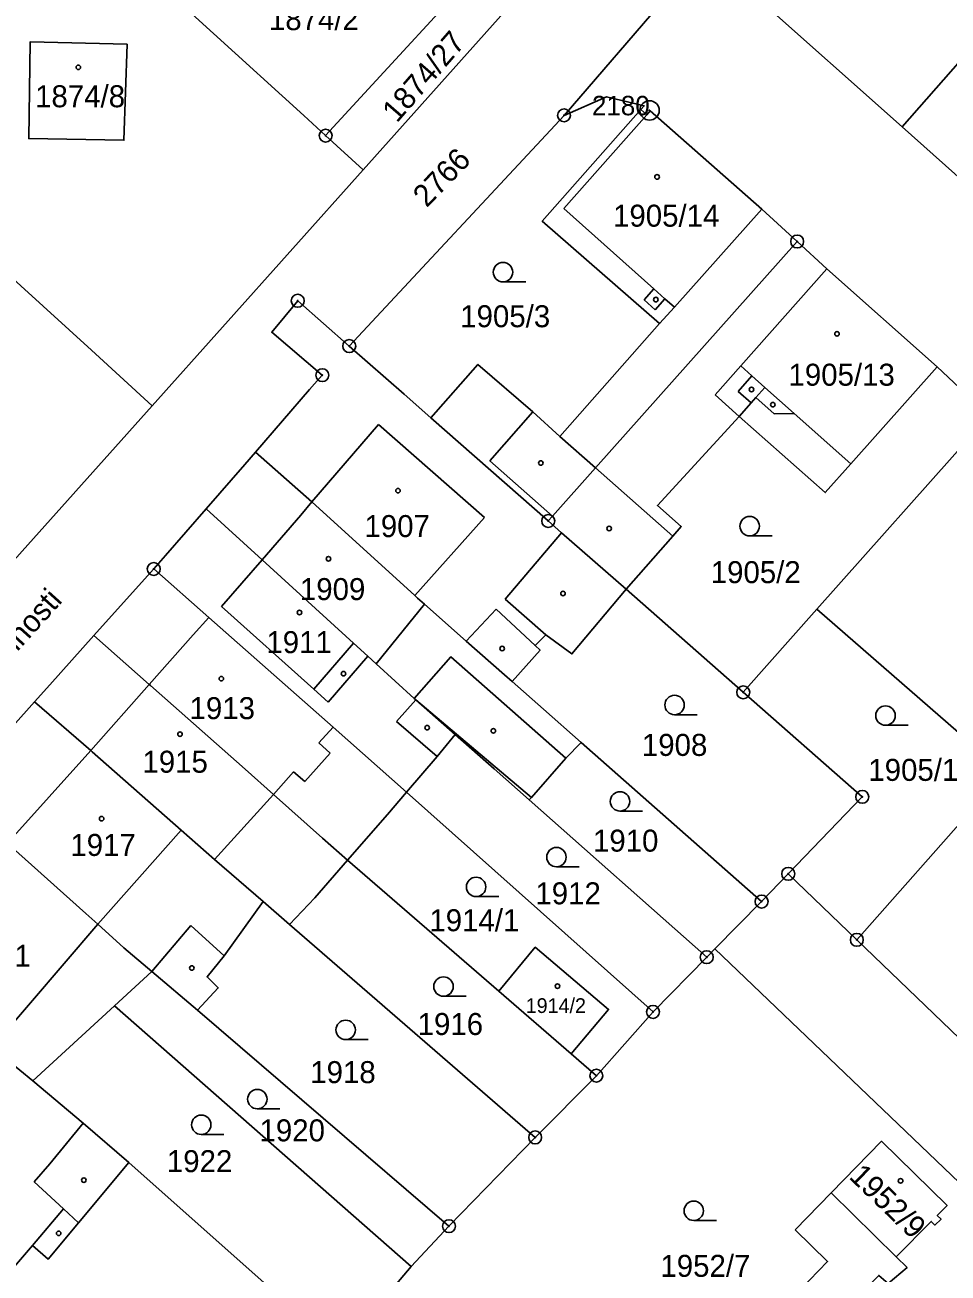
# Model space of a CAD drawing. Extents: x -644096 to -634268, y -1141430 to -1133463.
# Drawn here: x -638098.4 to -638027.1, y -1138992.8 to -1138896.4 of the extents above; entities that cross this region are included whole.
import ezdxf

# ---------------------------------------------------------------- set-up
doc = ezdxf.new("R2010")
doc.units = 0
for name, color, linetype in [('_CIVIL_CONSTRUCTION', 7, 'Continuous'), ('M_Svah_Nasyp', 7, 'Continuous'), ('M_Svah_Zarez', 7, 'Continuous'), ('svrsek_osa_sjezdy', 7, 'Continuous'), ('svrsek_osa_terminal_VRT', 7, 'Continuous'), ('svrsek_osa_VRT', 7, 'Continuous'), ('svrsek_popisy_VRT', 7, 'Continuous'), ('terminal_VRT', 7, 'Continuous')]:
    doc.layers.add(name, color=color, linetype=linetype)

msp = doc.modelspace()

# ---------------------------------------------------------------- linework, layer by layer
at = {"layer": '_CIVIL_CONSTRUCTION'}
for centre, radius in [((-638056.77, -1138903.35), 0.5), ((-638050.16, -1138902.97), 0.75), ((-638050.16, -1138902.97), 0.03), ((-638056.77, -1138903.35), 0.0303), ((-638075.19, -1138904.92), 0.5), ((-638075.19, -1138904.92), 0.0303), ((-638038.75, -1138913.1), 0.5), ((-638038.75, -1138913.1), 0.0303), ((-638077.35, -1138917.68), 0.5), ((-638077.35, -1138917.68), 0.0303), ((-638073.37, -1138921.18), 0.5), ((-638073.37, -1138921.18), 0.0303), ((-638075.45, -1138923.43), 0.5), ((-638075.45, -1138923.43), 0.0303), ((-638057.99, -1138934.7), 0.5), ((-638057.99, -1138934.7), 0.0303), ((-638088.48, -1138938.41), 0.5), ((-638088.48, -1138938.41), 0.0303), ((-638042.92, -1138947.94), 0.5), ((-638042.92, -1138947.94), 0.0303), ((-638033.72, -1138956.02), 0.5), ((-638033.72, -1138956.02), 0.0303), ((-638039.44, -1138961.97), 0.5), ((-638039.44, -1138961.97), 0.0303), ((-638041.5, -1138964.11), 0.5), ((-638041.5, -1138964.11), 0.0303), ((-638034.14, -1138967.07), 0.5), ((-638034.14, -1138967.07), 0.0303), ((-638045.74, -1138968.41), 0.5), ((-638045.74, -1138968.41), 0.0303), ((-638049.89, -1138972.64), 0.5), ((-638049.89, -1138972.64), 0.0303), ((-638054.27, -1138977.57), 0.5), ((-638054.27, -1138977.57), 0.0303), ((-638059, -1138982.34), 0.5), ((-638059, -1138982.34), 0.0303), ((-638065.66, -1138989.2), 0.5), ((-638065.66, -1138989.2), 0.0303)]:
    msp.add_circle(centre, radius, dxfattribs=at)
at = {"layer": 'M_Svah_Nasyp'}
for p, q in [((-638056.78, -1138910.55), (-638050.37, -1138903.3)), ((-638049.82, -1138916.76), (-638056.78, -1138910.55)), ((-638041.49, -1138910.61), (-638048.24, -1138918.17)), ((-638043.11, -1138922.72), (-638036.45, -1138915.2)), ((-638050.58, -1138917.61), (-638049.82, -1138916.76)), ((-638049.82, -1138916.76), (-638048.97, -1138917.52)), ((-638049.72, -1138918.37), (-638050.58, -1138917.61)), ((-638048.97, -1138917.52), (-638049.72, -1138918.37)), ((-638049.38, -1138919.45), (-638048.24, -1138918.17)), ((-638048.24, -1138918.17), (-638048.97, -1138917.52)), ((-638045.09, -1138924.96), (-638043.11, -1138922.72)), ((-638043.11, -1138922.72), (-638042.25, -1138923.48)), ((-638043.31, -1138924.68), (-638042.25, -1138923.48)), ((-638042.25, -1138923.48), (-638041.24, -1138924.38)), ((-638043.22, -1138926.62), (-638045.09, -1138924.96)), ((-638042.3, -1138925.57), (-638043.31, -1138924.68)), ((-638041.94, -1138925.16), (-638042.3, -1138925.57)), ((-638041.94, -1138925.16), (-638041.24, -1138924.38)), ((-638040.52, -1138926.42), (-638041.94, -1138925.16)), ((-638041.24, -1138924.38), (-638038.98, -1138926.39)), ((-638043.22, -1138926.62), (-638042.3, -1138925.57)), ((-638059.18, -1138926.27), (-638062.51, -1138930.06)), ((-638038.98, -1138926.39), (-638040.52, -1138926.42)), ((-638038.98, -1138926.39), (-638034.6, -1138930.28)), ((-638071.11, -1138927.25), (-638076.26, -1138933.22)), ((-638071.11, -1138927.25), (-638062.91, -1138934.44)), ((-638057.08, -1138928.16), (-638054.33, -1138930.58)), ((-638062.51, -1138930.06), (-638057.66, -1138934.32)), ((-638054.33, -1138930.58), (-638048.37, -1138935.88)), ((-638076.26, -1138933.22), (-638077.1, -1138934.24)), ((-638080.1, -1138937.69), (-638077.1, -1138934.24)), ((-638068.3, -1138940.47), (-638062.91, -1138934.44)), ((-638061.33, -1138940.73), (-638056.96, -1138935.61)), ((-638083.25, -1138941.3), (-638080.1, -1138937.69)), ((-638076.1, -1138947.7), (-638083.25, -1138941.3)), ((-638067.56, -1138941.12), (-638071.28, -1138945.73)), ((-638064.32, -1138943.98), (-638062.02, -1138941.52)), ((-638062.02, -1138941.52), (-638059, -1138944.33)), ((-638061.33, -1138940.73), (-638058.18, -1138943.49)), ((-638085.42, -1138943.49), (-638084.23, -1138942.16)), ((-638088.83, -1138947.33), (-638085.42, -1138943.49)), ((-638073.04, -1138944.13), (-638076.1, -1138947.7)), ((-638071.93, -1138945.14), (-638074.99, -1138948.7)), ((-638088.83, -1138947.33), (-638093.34, -1138952.44)), ((-638076.1, -1138947.7), (-638074.99, -1138948.7)), ((-638069.72, -1138950.2), (-638068.21, -1138948.53)), ((-638059.29, -1138956.06), (-638068.21, -1138948.53)), ((-638066.56, -1138952.89), (-638069.72, -1138950.2)), ((-638075.71, -1138951.85), (-638074.62, -1138950.63)), ((-638074.85, -1138952.65), (-638075.71, -1138951.85)), ((-638093.34, -1138952.44), (-638099.77, -1138959.6)), ((-638076.81, -1138954.84), (-638074.85, -1138952.65)), ((-638079.22, -1138955.83), (-638077.67, -1138954.08)), ((-638077.67, -1138954.08), (-638076.81, -1138954.84)), ((-638079.22, -1138955.83), (-638083.77, -1138960.85)), ((-638092.81, -1138965.87), (-638086.35, -1138958.6)), ((-638092.81, -1138965.87), (-638100.95, -1138975.36)), ((-638088.62, -1138969.52), (-638085.61, -1138965.95)), ((-638085.61, -1138965.95), (-638083.03, -1138968.31)), ((-638093.94, -1138981.23), (-638096.52, -1138984.37)), ((-638096.52, -1138984.37), (-638097.71, -1138985.77)), ((-638097.71, -1138985.77), (-638095.44, -1138987.87)), ((-638036.13, -1138986.62), (-638031.1, -1138991.56)), ((-638097.85, -1138990.69), (-638095.44, -1138987.87)), ((-638095.44, -1138987.87), (-638094.29, -1138988.93))]:
    msp.add_line(p, q, dxfattribs=at)
msp.add_lwpolyline([(-638056.64, -1138953.02), (-638065.52, -1138945.21), (-638068.35, -1138948.41)], dxfattribs=at)
at = {"layer": 'M_Svah_Zarez'}
for centre in [(-638094.307, -1138899.639), (-638049.577, -1138908.109), (-638049.667, -1138917.589), (-638035.667, -1138920.239), (-638042.277, -1138924.539), (-638040.627, -1138925.709), (-638058.557, -1138930.219), (-638069.597, -1138932.359), (-638053.277, -1138935.279), (-638074.977, -1138937.619), (-638056.847, -1138940.299), (-638077.217, -1138941.769), (-638061.547, -1138944.559), (-638073.817, -1138946.499), (-638083.257, -1138946.889), (-638086.447, -1138951.179), (-638067.347, -1138950.669), (-638062.227, -1138950.919), (-638092.507, -1138957.709), (-638085.537, -1138969.249), (-638057.277, -1138970.649), (-638093.877, -1138985.639), (-638030.757, -1138985.699), (-638095.827, -1138989.749)]:
    msp.add_circle(centre, 0.175, dxfattribs=at)
at = {"layer": 'svrsek_osa_sjezdy'}
for p, q in [((-638061.483, -1138916.22), (-638059.733, -1138916.22)), ((-638042.423, -1138935.85), (-638040.673, -1138935.85)), ((-638048.223, -1138949.67), (-638046.473, -1138949.67)), ((-638031.923, -1138950.49), (-638030.173, -1138950.49)), ((-638052.443, -1138957.12), (-638050.693, -1138957.12)), ((-638057.353, -1138961.43), (-638055.603, -1138961.43)), ((-638063.563, -1138963.73), (-638061.813, -1138963.73)), ((-638066.083, -1138971.43), (-638064.333, -1138971.43)), ((-638073.643, -1138974.78), (-638071.893, -1138974.78)), ((-638080.473, -1138980.13), (-638078.723, -1138980.13)), ((-638084.803, -1138982.11), (-638083.053, -1138982.11)), ((-638046.743, -1138988.76), (-638044.993, -1138988.76))]:
    msp.add_line(p, q, dxfattribs=at)
for centre in [(-638061.483, -1138915.47), (-638042.423, -1138935.1), (-638048.223, -1138948.92), (-638031.923, -1138949.74), (-638052.443, -1138956.37), (-638057.353, -1138960.68), (-638063.563, -1138962.98), (-638066.083, -1138970.68), (-638073.643, -1138974.03), (-638080.473, -1138979.38), (-638084.803, -1138981.36), (-638046.743, -1138988.01)]:
    msp.add_circle(centre, 0.75, dxfattribs=at)
at = {"layer": 'svrsek_osa_terminal_VRT'}
msp.add_arc((-642050.261, -1145189.597), 8802.25, 41.4131519, 75.3170489, dxfattribs=at)
at = {"layer": 'terminal_VRT'}
for p, q in [((-638042.59, -1138886.91), (-638056.77, -1138903.35)), ((-638072.3, -1138907.55), (-638057.2, -1138890.67)), ((-638042.1, -1138894.05), (-638030.64, -1138904.25)), ((-638056.77, -1138903.35), (-638073.37, -1138921.18)), ((-638072.3, -1138907.55), (-638075.19, -1138904.92)), ((-638030.64, -1138904.25), (-638018.78, -1138914.85)), ((-638088.6, -1138925.79), (-638072.3, -1138907.55)), ((-638023.94, -1138926.56), (-638027.94, -1138922.78)), ((-638104.86, -1138943.98), (-638088.6, -1138925.79)), ((-638067.05, -1138926.73), (-638057.99, -1138934.7)), ((-638037.22, -1138941.52), (-638023.94, -1138926.56)), ((-638051.97, -1138939.98), (-638042.92, -1138947.94)), ((-638037.22, -1138941.52), (-638042.92, -1138947.94)), ((-638022.72, -1138954.15), (-638037.22, -1138941.52)), ((-638055.44, -1138951.81), (-638041.5, -1138964.11)), ((-638034.14, -1138967.07), (-638022.72, -1138954.15)), ((-638068.93, -1138955.65), (-638049.89, -1138972.64)), ((-638059.47, -1138956.26), (-638045.74, -1138968.41)), ((-638061.81, -1138971.04), (-638073.51, -1138960.92)), ((-638041.5, -1138964.11), (-638039.44, -1138961.97)), ((-638039.44, -1138961.97), (-638034.14, -1138967.07)), ((-638080.02, -1138964.11), (-638077.98, -1138965.88)), ((-638045.12, -1138967.77), (-638041.5, -1138964.11)), ((-638077.98, -1138965.88), (-638059, -1138982.34)), ((-638034.14, -1138967.07), (-638019.97, -1138980.7)), ((-638049.89, -1138972.64), (-638045.74, -1138968.41)), ((-638045.74, -1138968.41), (-638045.12, -1138967.77)), ((-638045.12, -1138967.77), (-638025.64, -1138986.39)), ((-638088.62, -1138969.52), (-638091.51, -1138972.18)), ((-638088.62, -1138969.52), (-638085.1, -1138972.51)), ((-638056.22, -1138975.88), (-638061.81, -1138971.04)), ((-638097.83, -1138977.97), (-638091.51, -1138972.18)), ((-638091.51, -1138972.18), (-638068.58, -1138992.32)), ((-638085.1, -1138972.51), (-638065.66, -1138989.2)), ((-638049.89, -1138972.64), (-638054.27, -1138977.57)), ((-638054.27, -1138977.57), (-638056.22, -1138975.88)), ((-638059, -1138982.34), (-638054.27, -1138977.57)), ((-638065.66, -1138989.2), (-638059, -1138982.34)), ((-638090.41, -1138984.28), (-638074.38, -1138998.49)), ((-638068.58, -1138992.32), (-638065.66, -1138989.2)), ((-638070.41, -1138994.47), (-638068.58, -1138992.32))]:
    msp.add_line(p, q, dxfattribs=at)
for points in [[(-638010.82, -1138881.67), (-638011.08, -1138881.97), (-638013.77, -1138885.03), (-638019.23, -1138891.25), (-638020.87, -1138893.12), (-638030.64, -1138904.25)], [(-638097.81, -1138884.32), (-638076.89, -1138903.37), (-638075.19, -1138904.92)], [(-638075.19, -1138904.92), (-638061.05, -1138889.54), (-638061.99, -1138887.17), (-638060.87, -1138885.95)], [(-638120.91, -1138896.37), (-638093.3, -1138921.51), (-638088.6, -1138925.79)], [(-638090.54, -1138897.86), (-638090.78, -1138905.27), (-638098.14, -1138905.15), (-638098.02, -1138897.66), (-638090.54, -1138897.86)], [(-638050.83, -1138902.91), (-638050.57, -1138902.62), (-638053.49, -1138901.91), (-638056.77, -1138903.35)], [(-638067.05, -1138926.73), (-638063.42, -1138922.6), (-638059.18, -1138926.27), (-638057.08, -1138928.16), (-638049.38, -1138919.45), (-638058.45, -1138911.53), (-638050.83, -1138902.91)], [(-638038.75, -1138913.1), (-638041.49, -1138910.61), (-638050.11, -1138903), (-638050.37, -1138903.3), (-638050.83, -1138902.91)], [(-638038.75, -1138913.1), (-638054.33, -1138930.58), (-638057.66, -1138934.32), (-638057.99, -1138934.7)], [(-638027.94, -1138922.78), (-638036.45, -1138915.2), (-638038.75, -1138913.1)], [(-638073.37, -1138921.18), (-638077.35, -1138917.68), (-638079.36, -1138920.11), (-638075.45, -1138923.43), (-638076.44, -1138924.55), (-638080.62, -1138929.39)], [(-638073.37, -1138921.18), (-638069.12, -1138924.91), (-638067.05, -1138926.73)], [(-638027.94, -1138922.78), (-638034.6, -1138930.28), (-638036.58, -1138932.51), (-638043.22, -1138926.62), (-638049.55, -1138933.51), (-638047.71, -1138935.13), (-638048.37, -1138935.88), (-638051.97, -1138939.98)], [(-638080.62, -1138929.39), (-638081.44, -1138930.33), (-638084.42, -1138933.75)], [(-638080.62, -1138929.39), (-638076.26, -1138933.22), (-638068.3, -1138940.47), (-638068.09, -1138940.66), (-638067.56, -1138941.12), (-638064.32, -1138943.98), (-638061.38, -1138946.58), (-638060.77, -1138947.11)], [(-638084.42, -1138933.75), (-638087.58, -1138937.38), (-638088.48, -1138938.41)], [(-638084.42, -1138933.75), (-638080.1, -1138937.69), (-638073.04, -1138944.13), (-638071.93, -1138945.14), (-638071.28, -1138945.73), (-638068.35, -1138948.41), (-638068.21, -1138948.53), (-638065.18, -1138951.21)], [(-638057.99, -1138934.7), (-638056.96, -1138935.61), (-638051.97, -1138939.98)], [(-638088.48, -1138938.41), (-638089.65, -1138939.72), (-638093.1, -1138943.56)], [(-638088.48, -1138938.41), (-638084.23, -1138942.16), (-638074.62, -1138950.63), (-638068.93, -1138955.65)], [(-638060.77, -1138947.11), (-638058.62, -1138944.69), (-638059, -1138944.33), (-638058.18, -1138943.49), (-638056.16, -1138944.97), (-638051.97, -1138939.98)], [(-638093.1, -1138943.56), (-638096.5, -1138947.35), (-638097.7, -1138948.68)], [(-638093.1, -1138943.56), (-638088.83, -1138947.33), (-638088.73, -1138947.42), (-638081.42, -1138953.87), (-638079.22, -1138955.83), (-638075.43, -1138959.21), (-638073.51, -1138960.92)], [(-638060.77, -1138947.11), (-638058.35, -1138949.25), (-638055.44, -1138951.81)], [(-638042.92, -1138947.94), (-638033.72, -1138956.02), (-638039.44, -1138961.97)], [(-638097.7, -1138948.68), (-638102.33, -1138953.86), (-638104.03, -1138955.76)], [(-638097.7, -1138948.68), (-638093.34, -1138952.44), (-638093.24, -1138952.53), (-638086.35, -1138958.6), (-638083.77, -1138960.85), (-638080.02, -1138964.11)], [(-638068.93, -1138955.65), (-638066.56, -1138952.89), (-638065.18, -1138951.21)], [(-638065.18, -1138951.21), (-638062.18, -1138953.86), (-638059.47, -1138956.26)], [(-638059.47, -1138956.26), (-638059.29, -1138956.06), (-638056.64, -1138953.02), (-638055.44, -1138951.81)], [(-638104.03, -1138955.76), (-638099.77, -1138959.6), (-638099.64, -1138959.72), (-638093.73, -1138965.04), (-638092.81, -1138965.87), (-638090.8, -1138967.68), (-638088.62, -1138969.52)], [(-638073.51, -1138960.92), (-638070.42, -1138957.38), (-638068.93, -1138955.65)], [(-638077.98, -1138965.88), (-638076.03, -1138963.82), (-638073.51, -1138960.92)], [(-638085.1, -1138972.51), (-638083.49, -1138970.78), (-638084.35, -1138969.94), (-638083.03, -1138968.31), (-638080.02, -1138964.11)], [(-638112.4, -1138964.89), (-638108.11, -1138968.97), (-638107.96, -1138969.11), (-638101.05, -1138975.27), (-638100.95, -1138975.36), (-638099.82, -1138976.33), (-638097.83, -1138977.97)], [(-638061.81, -1138971.04), (-638058.99, -1138967.64), (-638053.33, -1138972.45), (-638056.22, -1138975.88)], [(-638097.83, -1138977.97), (-638093.94, -1138981.23), (-638090.41, -1138984.28)], [(-638038.91, -1138989.49), (-638036.13, -1138986.62), (-638032.22, -1138982.64), (-638027.16, -1138987.59), (-638027.92, -1138988.37), (-638027.63, -1138988.65), (-638028.11, -1138989.12), (-638028.39, -1138988.83), (-638031.1, -1138991.56), (-638030.26, -1138992.39), (-638031.71, -1138993.64), (-638032.44, -1138993), (-638035.98, -1138996.61), (-638038.49, -1138994.09), (-638036.4, -1138991.93), (-638038.91, -1138989.49)], [(-638090.41, -1138984.28), (-638094.29, -1138988.93), (-638096.63, -1138991.74), (-638097.85, -1138990.69), (-638099.39, -1138992.49)]]:
    msp.add_lwpolyline(points, dxfattribs=at)

# ---------------------------------------------------------------- texts
at = {"layer": '_CIVIL_CONSTRUCTION'}
msp.add_text('2180', height=1.5, dxfattribs=at).set_placement((-638054.609, -1138903.345))
at = {"layer": 'svrsek_osa_VRT'}
for s, height, p in [('1874/2', 1.7, (-638079.576, -1138896.765)), ('1874/8', 1.7, (-638097.646, -1138902.725)), ('1905/14', 1.7, (-638052.98, -1138911.955)), ('1905/3', 1.7, (-638064.79, -1138919.725)), ('1905/13', 1.7, (-638039.42, -1138924.245)), ('1907', 1.7, (-638072.191, -1138935.945)), ('1905/2', 1.7, (-638045.43, -1138939.505)), ('1909', 1.7, (-638077.181, -1138940.815)), ('1911', 1.7, (-638079.771, -1138944.915)), ('1913', 1.7, (-638085.711, -1138950.015)), ('1908', 1.7, (-638050.751, -1138952.855)), ('1915', 1.7, (-638089.351, -1138954.155)), ('1905/1', 1.7, (-638033.25, -1138954.785)), ('1917', 1.7, (-638094.921, -1138960.585)), ('1910', 1.7, (-638054.531, -1138960.255)), ('1912', 1.7, (-638058.981, -1138964.325)), ('1914/1', 1.7, (-638067.176, -1138966.405)), ('1921', 1.7, (-638103.041, -1138969.155)), ('1914/2', 1.139, (-638059.732, -1138972.724)), ('1916', 1.7, (-638068.081, -1138974.425)), ('1918', 1.7, (-638076.381, -1138978.145)), ('1920', 1.7, (-638080.301, -1138982.645)), ('1922', 1.7, (-638087.461, -1138985.025)), ('1952/7', 1.7, (-638049.32, -1138993.115))]:
    msp.add_text(s, height=height, dxfattribs=at).set_placement(p)
for s, rotation, p in [('1874/27', 49, (-638069.686, -1138903.99)), ('2766', 46, (-638067.385, -1138910.538)), ('1952/9', 316, (-638034.825, -1138985.445))]:
    msp.add_text(s, height=1.7, rotation=rotation, dxfattribs=at).set_placement(p)
at = {"layer": 'svrsek_popisy_VRT'}
msp.add_text('Na Spravedlnosti', height=1.7, rotation=48, dxfattribs=at).set_placement((-638107.048, -1138953.757))

doc.saveas('drawing.dxf')
